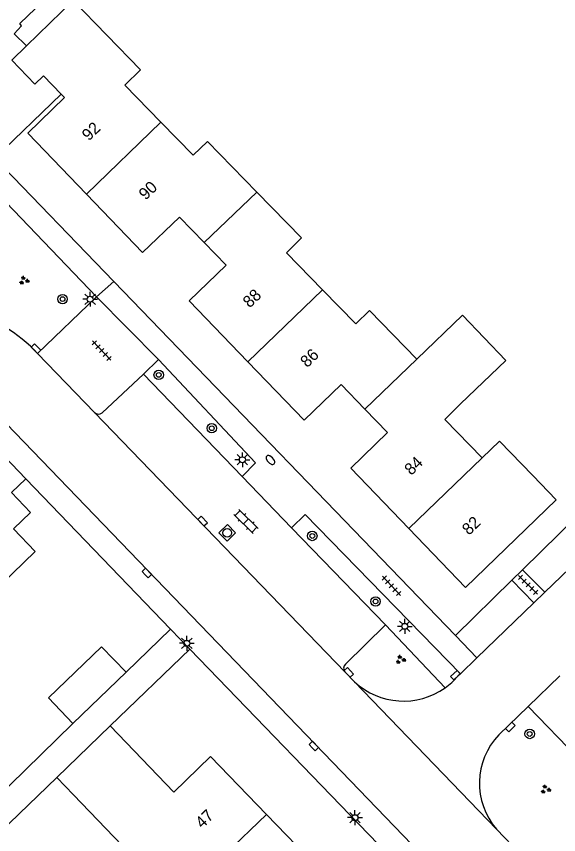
# Model space of a CAD drawing. Extents: x 137999 to 141000, y 397500 to 400501.
# Drawn here: x 138533.8 to 138579.6, y 399450.1 to 399519.3 of the extents above; entities that cross this region are included whole.
import ezdxf

# ---------------------------------------------------------------- set-up
doc = ezdxf.new("R2010")
doc.units = 0
for name, color, linetype in [('gg-afsc-erfafscheiding', 7, 'Continuous'), ('gg-anno-huisnummerreeks BGT', 7, 'Continuous'), ('gg-bbg-bijgebouw', 7, 'Continuous'), ('gg-bbg-gedigitaliseerde bebouwing', 7, 'Continuous'), ('gg-bbg-gedigitaliseerde bijgebouw', 7, 'Continuous'), ('gg-bbg-hoofdgebouw', 7, 'Continuous'), ('gg-bbg-tussenscheiding', 7, 'Continuous'), ('gg-knt-verharding', 7, 'Continuous'), ('gt-grn-groengrens', 7, 'Continuous'), ('gt-grn-vlakafsluiter', 7, 'Continuous'), ('gt-grn-weggrens', 7, 'Continuous'), ('gt-symb-boom', 7, 'Continuous'), ('gt-symb-brandkraan', 7, 'Continuous'), ('gt-symb-groenvak', 7, 'Continuous'), ('gt-symb-klinker verharding', 7, 'Continuous'), ('gt-symb-kolk', 7, 'Continuous'), ('gt-symb-lichtmast', 7, 'Continuous'), ('gt-symb-rioolschacht', 7, 'Continuous'), ('gt-symb-tegel verharding', 7, 'Continuous')]:
    doc.layers.add(name, color=color, linetype=linetype)

# ---------------------------------------------------------------- blocks, each defined once
blk = doc.blocks.new('gt0-KOLK')
at = {"layer": 'gt-symb-kolk'}
blk.add_lwpolyline([(0, 0), (0.375, 0), (0.375, 0.4), (-0.375, 0.4), (-0.375, 0), (0, 0)], dxfattribs=at)
blk = doc.blocks.new('gt0-GRVAK')
at = {"layer": 'gt-symb-groenvak'}
for p, q in [((-0.11, 0.189), (-0.228, 0.24)), ((-0.182, 0.153), (0.088, 0.153)), ((-0.091, 0.211), (-0.156, 0.322)), ((-0.047, 0.214), (-0.047, 0.393)), ((-0.004, 0.211), (0.061, 0.322)), ((0.015, 0.189), (0.133, 0.24)), ((0.262, -0.052), (0.197, 0.059)), ((0.305, -0.049), (0.305, 0.13)), ((0.349, -0.052), (0.414, 0.059)), ((-0.245, -0.228), (-0.363, -0.177)), ((-0.318, -0.264), (-0.047, -0.264)), ((-0.226, -0.206), (-0.291, -0.095)), ((-0.183, -0.203), (-0.183, -0.024)), ((-0.139, -0.206), (-0.074, -0.095)), ((-0.12, -0.228), (-0.002, -0.177)), ((0.243, -0.074), (0.125, -0.023)), ((0.17, -0.11), (0.441, -0.11)), ((0.368, -0.074), (0.486, -0.023))]:
    blk.add_line(p, q, dxfattribs=at)
blk = doc.blocks.new('gt0-LMAST')
at = {"layer": 'gt-symb-lichtmast'}
for p, q in [((-0.182, 0.173), (-0.447, 0.438)), ((-0.005, 0.246), (-0.005, 0.621)), ((0.172, 0.173), (0.437, 0.438)), ((-0.255, -0.004), (-0.63, -0.004)), ((-0.182, -0.181), (-0.447, -0.446)), ((-0.005, -0.254), (-0.005, -0.629)), ((0.437, -0.446), (0.172, -0.181)), ((0.245, -0.004), (0.62, -0.004))]:
    blk.add_line(p, q, dxfattribs=at)
blk.add_circle((-0.005, -0.004), 0.25, dxfattribs=at)
blk = doc.blocks.new('gt0-TEG1')
at = {"layer": 'gt-symb-tegel verharding'}
for p, q in [((-1.125, 0), (1.125, 0)), ((-0.9, -0.25), (-0.9, 0.25)), ((-0.45, -0.25), (-0.45, 0.25)), ((0, -0.25), (0, 0.25)), ((0.45, -0.25), (0.45, 0.25)), ((0.9, -0.25), (0.9, 0.25))]:
    blk.add_line(p, q, dxfattribs=at)
blk = doc.blocks.new('gt0-BOOM')
at = {"layer": 'gt-symb-boom'}
for radius in [0.4, 0.2]:
    blk.add_circle((0, 0), radius, dxfattribs=at)
blk = doc.blocks.new('gt0-RS')
at = {"layer": 'gt-symb-rioolschacht'}
blk.add_lwpolyline([(-0.5, -0.5), (0.5, -0.5), (0.5, 0.5), (-0.5, 0.5)], close=True, dxfattribs=at)
blk.add_circle((0, 0), 0.375, dxfattribs=at)
blk = doc.blocks.new('gt0-KL1')
at = {"layer": 'gt-symb-klinker verharding'}
for p, q in [((-1.15, 0.3), (1.15, 0.3)), ((-1, -0.3), (-1, 0.3)), ((-0.5, 0.3), (-0.5, 0.45)), ((0, -0.3), (0, 0.3)), ((0.5, 0.3), (0.5, 0.45)), ((1, -0.3), (1, 0.3)), ((-1.15, -0.3), (1.15, -0.3)), ((-0.5, -0.45), (-0.5, -0.3)), ((0.5, -0.45), (0.5, -0.3))]:
    blk.add_line(p, q, dxfattribs=at)
blk = doc.blocks.new('gt0-BR')
at = {"layer": 'gt-symb-brandkraan'}
for centre, radius, start, end in [((-0.244, 0), 0.206, 107.56694, 252.43307), ((0.599, -2.664), 3, 106.89205, 107.56694), ((0, -0.691), 0.938, 73.10799, 106.89205), ((-0.599, -2.664), 3, 72.43309, 73.10799), ((0.244, 0), 0.206, 287.56695, 72.43309), ((0.599, 2.664), 3, 252.43307, 253.10797), ((0, 0.691), 0.938, 253.10797, 286.89206), ((-0.599, 2.664), 3, 286.89206, 287.56695)]:
    blk.add_arc(centre, radius, start, end, dxfattribs=at)

msp = doc.modelspace()

# ---------------------------------------------------------------- linework, layer by layer
at = {"layer": 'gg-afsc-erfafscheiding'}
for p, q in [((138576.574, 399472.474), (138590.046, 399485.68)), ((138575.681, 399471.599), (138576.574, 399472.474)), ((138570.916, 399466.929), (138575.681, 399471.599)), ((138541.71, 399459.27), (138548.449, 399465.768))]:
    msp.add_line(p, q, dxfattribs=at)
for points in [[(138516.692, 399438.202), (138525.267, 399446.478), (138538.575, 399459.492)], [(138571.465, 399398.456), (138526.794, 399444.89), (138537.203, 399454.925)]]:
    msp.add_lwpolyline(points, dxfattribs=at)
at = {"layer": 'gg-bbg-bijgebouw'}
for p, q in [((138541, 399465.97), (138543.08, 399463.81)), ((138543.08, 399463.81), (138538.575, 399459.492))]:
    msp.add_line(p, q, dxfattribs=at)
at = {"layer": 'gg-bbg-gedigitaliseerde bebouwing'}
for p, q in [((138577.45, 399480.44), (138579.44, 399478.38)), ((138541.71, 399459.27), (138537.203, 399454.925)), ((138537.203, 399454.925), (138538.617, 399453.459)), ((138538.617, 399453.459), (138544.706, 399447.145))]:
    msp.add_line(p, q, dxfattribs=at)
for points in [[(138546.003, 399510.321), (138542.965, 399513.44), (138544.295, 399514.736), (138538.59, 399520.6)], [(138554.124, 399504.403), (138549.951, 399508.687), (138548.742, 399507.509), (138546.003, 399510.321)], [(138559.668, 399496.146), (138556.619, 399499.277), (138557.901, 399500.526), (138554.124, 399504.403)], [(138567.663, 399490.286), (138563.654, 399494.401), (138562.481, 399493.258), (138559.668, 399496.146)], [(138567.663, 399490.286), (138571.507, 399493.983), (138575.177, 399490.166), (138571.357, 399486.493)], [(138573.18, 399481.933), (138570.013, 399485.184), (138571.357, 399486.493)], [(138577.45, 399480.44), (138574.643, 399483.346), (138573.18, 399481.933)]]:
    msp.add_lwpolyline(points, dxfattribs=at)
at = {"layer": 'gg-bbg-gedigitaliseerde bijgebouw'}
msp.add_lwpolyline([(138541, 399465.97), (138536.495, 399461.652), (138538.575, 399459.492)], dxfattribs=at)
at = {"layer": 'gg-bbg-hoofdgebouw'}
for p, q in [((138538.59, 399520.6), (138534.643, 399516.767)), ((138532.123, 399482.727), (138534.586, 399480.171))]:
    msp.add_line(p, q, dxfattribs=at)
for points in [[(138534.643, 399516.767), (138533.4, 399515.561), (138535.36, 399513.53), (138536.08, 399514.22), (138537.583, 399512.683)], [(138537.583, 399512.683), (138537.87, 399512.39), (138534.75, 399509.39), (138539.711, 399504.23)], [(138539.711, 399504.23), (138544.46, 399499.29), (138547.58, 399502.29), (138549.669, 399500.132)], [(138553.369, 399490.062), (138548.4, 399495.22), (138551.52, 399498.22), (138549.669, 399500.132)], [(138563.258, 399486.05), (138561.24, 399488.13), (138558.12, 399485.13), (138553.369, 399490.062)], [(138566.985, 399475.958), (138562.06, 399481.07), (138565.17, 399484.08), (138563.258, 399486.05)], [(138534.586, 399480.171), (138533.376, 399479.005), (138534.993, 399477.327), (138533.538, 399475.926), (138535.384, 399474.01), (138532.503, 399471.235), (138530.657, 399473.15)], [(138579.44, 399478.38), (138571.77, 399470.99), (138566.985, 399475.958)], [(138541.71, 399459.27), (138547.1, 399453.68), (138550.2, 399456.7), (138554.946, 399451.795)], [(138554.946, 399451.795), (138559.14, 399447.46), (138558.621, 399446.958)]]:
    msp.add_lwpolyline(points, dxfattribs=at)
at = {"layer": 'gg-bbg-tussenscheiding'}
for p, q in [((138546.003, 399510.321), (138539.711, 399504.23)), ((138549.669, 399500.132), (138554.124, 399504.403)), ((138559.668, 399496.146), (138553.369, 399490.062)), ((138563.258, 399486.05), (138567.663, 399490.286)), ((138573.18, 399481.933), (138566.985, 399475.958)), ((138554.946, 399451.795), (138548.643, 399445.777))]:
    msp.add_line(p, q, dxfattribs=at)
at = {"layer": 'gg-knt-verharding'}
for p, q in [((138570.916, 399466.929), (138542.021, 399496.851)), ((138535.566, 399490.765), (138540.57, 399495.55)), ((138535.3, 399491.04), (138535.566, 399490.765)), ((138535.566, 399490.765), (138540.381, 399485.779)), ((138544.54, 399489), (138545.794, 399490.248)), ((138544.54, 399489), (138541.05, 399485.74)), ((138552.871, 399480.371), (138544.54, 399489)), ((138531.226, 399486.574), (138618.77, 399395.87)), ((138561.596, 399463.815), (138540.381, 399485.779)), ((138578.466, 399470.575), (138592.012, 399483.66)), ((138557.064, 399476.029), (138552.871, 399480.371)), ((138534.586, 399480.171), (138546.815, 399467.459)), ((138557.064, 399476.029), (138564.99, 399467.82)), ((138576.574, 399472.474), (138578.466, 399470.575)), ((138577.551, 399469.691), (138575.681, 399471.599)), ((138577.551, 399469.691), (138578.466, 399470.575)), ((138572.738, 399465.042), (138577.551, 399469.691)), ((138543.08, 399463.81), (138546.815, 399467.459)), ((138564.99, 399467.82), (138561.61, 399464.509)), ((138572.738, 399465.042), (138570.916, 399466.929)), ((138593.253, 399419.425), (138548.449, 399465.768)), ((138572.738, 399465.042), (138571.334, 399463.687)), ((138562.375, 399463.005), (138561.596, 399463.815)), ((138571.334, 399463.687), (138571.11, 399463.47)), ((138577.057, 399460.914), (138579.745, 399463.512)), ((138574.58, 399458.52), (138577.057, 399460.914)), ((138577.057, 399460.914), (138586.103, 399451.552)), ((138579.539, 399445.209), (138574.379, 399450.558))]:
    msp.add_line(p, q, dxfattribs=at)
for points in [[(138534.643, 399516.767), (138533.59, 399517.79), (138534.23, 399518.46), (138534.07, 399518.65), (138537.406, 399521.873)], [(138537.583, 399512.683), (138531.95, 399507.28), (138542.021, 399496.851)], [(138540.57, 399495.55), (138532.26, 399504.2), (138525.71, 399497.8), (138528.891, 399494.458)], [(138545.794, 399490.248), (138554.019, 399481.501), (138552.871, 399480.371)], [(138557.064, 399476.029), (138558.216, 399477.138), (138571.334, 399463.687)]]:
    msp.add_lwpolyline(points, dxfattribs=at)
for centre, radius, start, end in [((138526.774, 399482.77), 11.878, 44.12509, 79.7318), ((138540.739, 399486.159), 0.522, 226.73133, 306.59599), ((138561.963, 399464.155), 0.5, 134.89317, 222.79549), ((138566.527, 399467.453), 6.072, 305.40923, 319.00949), ((138566.518, 399467.466), 6.088, 227.11639, 305.40918), ((138578.896, 399454.428), 5.948, 136.52197, 220.58579)]:
    msp.add_arc(centre, radius, start, end, dxfattribs=at)
at = {"layer": 'gt-grn-groengrens'}
msp.add_line((138570.045, 399462.504), (138564.99, 399467.82), dxfattribs=at)
at = {"layer": 'gt-grn-vlakafsluiter'}
msp.add_line((138540.57, 399495.55), (138545.794, 399490.248), dxfattribs=at)
at = {"layer": 'gt-grn-weggrens'}
for p, q in [((138540.57, 399495.55), (138542.021, 399496.851)), ((138548.449, 399465.768), (138546.815, 399467.459)), ((138574.379, 399450.558), (138562.375, 399463.005))]:
    msp.add_line(p, q, dxfattribs=at)

# ---------------------------------------------------------------- block references
at = {"layer": 'gt-symb-boom'}
for p in [(138537.694, 399495.357), (138545.824, 399488.948), (138550.312, 399484.44), (138558.812, 399475.332), (138564.158, 399469.799), (138577.194, 399458.595)]:
    msp.add_blockref('gt0-BOOM', p, dxfattribs=at)
at = {"layer": 'gt-symb-brandkraan', "rotation": -45.972395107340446}
msp.add_blockref('gt0-BR', (138555.27, 399481.762), dxfattribs=at)
at = {"layer": 'gt-symb-groenvak'}
for p in [(138534.427, 399496.925), (138566.266, 399464.882), (138578.531, 399453.908)]:
    msp.add_blockref('gt0-GRVAK', p, dxfattribs=at)
at = {"layer": 'gt-symb-klinker verharding', "rotation": -44.99999999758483}
msp.add_blockref('gt0-KL1', (138553.214, 399476.557), dxfattribs=at)
at = {"layer": 'gt-symb-kolk'}
for p, rotation in [((138535.308, 399491.034), -45.972395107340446), ((138549.393, 399476.446), -45.972395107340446), ((138544.68, 399472.054), -45.972395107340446), ((138561.746, 399463.657), -46.215428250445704), ((138571.058, 399463.421), 44.02760489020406), ((138575.692, 399459.038), 44.02760489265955), ((138558.8, 399457.432), -45.972395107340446)]:
    msp.add_blockref('gt0-KOLK', p, dxfattribs=dict(at, rotation=rotation))
at = {"layer": 'gt-symb-lichtmast'}
for p in [(138540.03, 399495.346), (138552.905, 399481.778), (138566.635, 399467.695), (138548.203, 399466.263), (138562.426, 399451.526)]:
    msp.add_blockref('gt0-LMAST', p, dxfattribs=at)
at = {"layer": 'gt-symb-rioolschacht', "rotation": -45.97239510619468}
msp.add_blockref('gt0-RS', (138551.618, 399475.596), dxfattribs=at)
at = {"layer": 'gt-symb-tegel verharding'}
for p, rotation in [((138541.005, 399491.001), 133.01389341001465), ((138565.503, 399471.12), 133.01389341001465), ((138577.057, 399471.2), -44.27067303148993)]:
    msp.add_blockref('gt0-TEG1', p, dxfattribs=dict(at, rotation=rotation))

# ---------------------------------------------------------------- texts
at = {"layer": 'gg-anno-huisnummerreeks BGT'}
for s, rotation, p in [('92', 43.9, (138539.91, 399508.673)), ('90', 43.9, (138544.717, 399503.673)), ('88', 43.9, (138553.515, 399494.556)), ('86', 43.9, (138558.375, 399489.511)), ('84', 43.9, (138567.178, 399480.403)), ('82', 43.9, (138572.055, 399475.34)), ('47', 44, (138549.502, 399450.551))]:
    msp.add_text(s, height=1, rotation=rotation, dxfattribs=at).set_placement(p)

doc.saveas('drawing.dxf')
